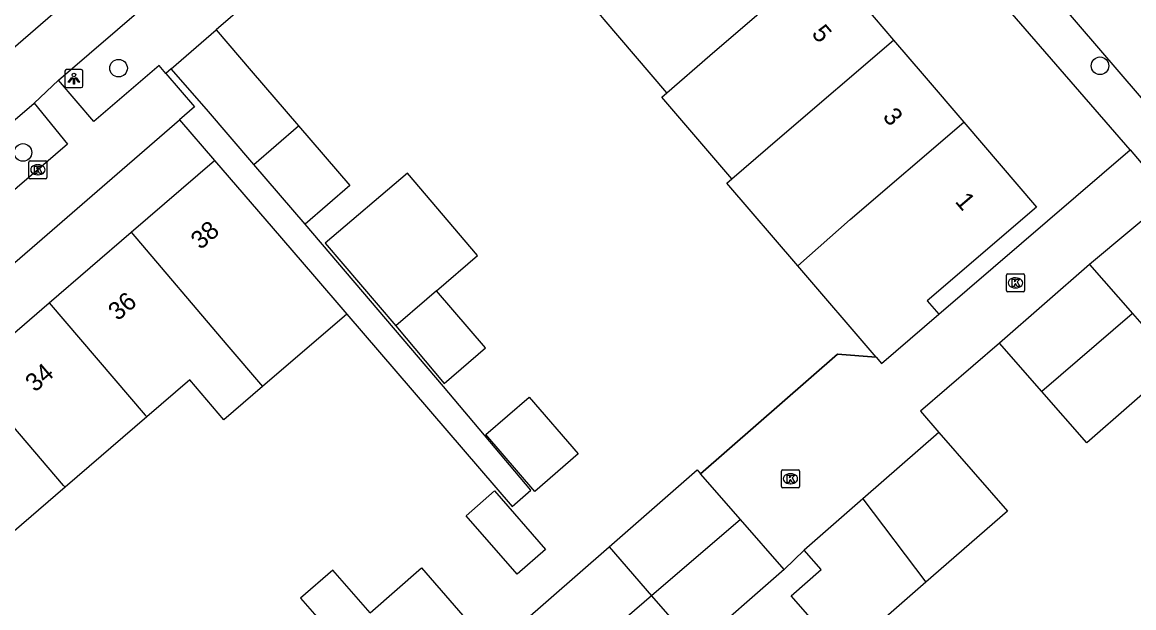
# Model space of a CAD drawing. Extents: x 158474 to 159560, y 388525 to 389605.
# Drawn here: x 159081.8 to 159143.6, y 388966.4 to 388998.9 of the extents above; entities that cross this region are included whole.
import ezdxf

# ---------------------------------------------------------------- set-up
doc = ezdxf.new("R2010")
doc.units = 0
for name, color, linetype in [('IMGEO_Berm_groen', 7, 'Continuous'), ('IMGEO_Boom', 7, 'Continuous'), ('IMGEO_Fietspad_gesloten', 7, 'Continuous'), ('IMGEO_Groenvoorziening', 7, 'Continuous'), ('IMGEO_Kolk', 7, 'Continuous'), ('IMGEO_Lichtpunt', 7, 'Continuous'), ('IMGEO_Muur', 7, 'Continuous'), ('IMGEO_Pand', 7, 'Continuous'), ('IMGEO_Pand_nummerreeks', 7, 'Continuous'), ('IMGEO_Rijbaan_lokaal_open', 7, 'Continuous'), ('IMGEO_Voetpad_open', 7, 'Continuous')]:
    doc.layers.add(name, color=color, linetype=linetype)

msp = doc.modelspace()

# ---------------------------------------------------------------- linework, layer by layer
at = {"layer": 'IMGEO_Berm_groen'}
msp.add_lwpolyline([(159118.475, 389020.818), (159094.327, 389000), (159092.603, 388998.514)], dxfattribs=at)
at = {"layer": 'IMGEO_Boom'}
for centre in [(159087.171, 388996.387), (159141.757, 388996.519), (159081.855, 388991.7)]:
    msp.add_circle(centre, 0.489, dxfattribs=at)
at = {"layer": 'IMGEO_Fietspad_gesloten'}
for points in [[(158982.556, 388907.1), (158984.126, 388908.89), (158991.035, 388916.747), (158993.803, 388919.761), (158997.258, 388923.376), (159000, 388926.236), (159000.439, 388926.694), (159004.156, 388930.365), (159007.355, 388933.494), (159010.208, 388936.145), (159013.072, 388938.778), (159015.935, 388941.39), (159018.694, 388943.743), (159033.647, 388956.597), (159049.939, 388970.49), (159054.573, 388974.475), (159070.579, 388988.241), (159084.209, 389000), (159114.372, 389026.022)], [(159083.834, 388995.711), (159088.825, 389000), (159116.168, 389023.498)], [(159083.834, 388995.711), (159082.483, 388994.437)], [(159058.101, 388973.55), (159082.483, 388994.437)]]:
    msp.add_lwpolyline(points, dxfattribs=at)
at = {"layer": 'IMGEO_Groenvoorziening'}
msp.add_arc((159151.681, 389008.376), 10.283, 268.20984, 173.16072, dxfattribs=at)
at = {"layer": 'IMGEO_Kolk'}
for p, q in [((159082.183, 388990.311), (159082.183, 388991.163)), ((159082.258, 388991.237), (159083.11, 388991.237)), ((159082.671, 388991.017), (159082.696, 388991.017)), ((159083.184, 388991.163), (159083.184, 388990.311)), ((159082.694, 388990.457), (159082.669, 388990.457)), ((159083.11, 388990.237), (159082.258, 388990.237)), ((159136.555, 388984.024), (159136.555, 388984.876)), ((159136.63, 388984.95), (159137.482, 388984.95)), ((159137.556, 388984.876), (159137.556, 388984.024)), ((159137.066, 388984.17), (159137.041, 388984.17)), ((159137.043, 388984.73), (159137.068, 388984.73)), ((159137.482, 388983.95), (159136.63, 388983.95)), ((159124.039, 388973.13), (159124.039, 388973.982)), ((159124.114, 388974.056), (159124.966, 388974.056)), ((159124.527, 388973.836), (159124.552, 388973.836)), ((159125.04, 388973.982), (159125.04, 388973.13)), ((159124.966, 388973.056), (159124.114, 388973.056)), ((159124.55, 388973.276), (159124.525, 388973.276))]:
    msp.add_line(p, q, dxfattribs=at)
for points in [[(159082.183, 388990.311), (159082.183, 388991.163)], [(159082.258, 388991.237), (159083.11, 388991.237)], [(159082.504, 388990.937), (159082.627, 388990.937), (159082.627, 388990.786), (159082.757, 388990.937), (159082.921, 388990.937), (159082.775, 388990.786), (159082.928, 388990.537), (159082.776, 388990.537), (159082.691, 388990.701), (159082.627, 388990.634), (159082.627, 388990.537), (159082.504, 388990.537), (159082.504, 388990.937)], [(159083.184, 388991.163), (159083.184, 388990.311)], [(159083.11, 388990.237), (159082.258, 388990.237)], [(159136.555, 388984.024), (159136.555, 388984.876)], [(159136.63, 388984.95), (159137.482, 388984.95)], [(159137.556, 388984.876), (159137.556, 388984.024)], [(159136.876, 388984.65), (159136.999, 388984.65), (159136.999, 388984.499), (159137.129, 388984.65), (159137.293, 388984.65), (159137.147, 388984.499), (159137.3, 388984.25), (159137.148, 388984.25), (159137.063, 388984.414), (159136.999, 388984.347), (159136.999, 388984.25), (159136.876, 388984.25), (159136.876, 388984.65)], [(159137.482, 388983.95), (159136.63, 388983.95)], [(159124.039, 388973.13), (159124.039, 388973.982)], [(159124.114, 388974.056), (159124.966, 388974.056)], [(159124.36, 388973.756), (159124.483, 388973.756), (159124.483, 388973.605), (159124.613, 388973.756), (159124.777, 388973.756), (159124.631, 388973.605), (159124.784, 388973.356), (159124.632, 388973.356), (159124.547, 388973.52), (159124.483, 388973.453), (159124.483, 388973.356), (159124.36, 388973.356), (159124.36, 388973.756)], [(159125.04, 388973.982), (159125.04, 388973.13)], [(159124.966, 388973.056), (159124.114, 388973.056)]]:
    msp.add_lwpolyline(points, dxfattribs=at)
for centre, start, end in [((159082.26, 388991.161), 91.55205, 178.44795), ((159082.26, 388991.161), 91.55205, 178.44795), ((159083.108, 388991.161), 1.55205, 88.44795), ((159083.108, 388991.161), 1.55205, 88.44795), ((159082.26, 388990.313), 181.55205, 268.44795), ((159082.26, 388990.313), 181.55205, 268.44795), ((159083.108, 388990.313), 271.55205, 358.44795), ((159083.108, 388990.313), 271.55205, 358.44795), ((159136.632, 388984.874), 91.55205, 178.44795), ((159136.632, 388984.874), 91.55205, 178.44795), ((159137.48, 388984.874), 1.55205, 88.44795), ((159137.48, 388984.874), 1.55205, 88.44795), ((159136.632, 388984.026), 181.55205, 268.44795), ((159136.632, 388984.026), 181.55205, 268.44795), ((159137.48, 388984.026), 271.55205, 358.44795), ((159137.48, 388984.026), 271.55205, 358.44795), ((159124.116, 388973.98), 91.55205, 178.44795), ((159124.116, 388973.98), 91.55205, 178.44795), ((159124.964, 388973.98), 1.55205, 88.44795), ((159124.964, 388973.98), 1.55205, 88.44795), ((159124.116, 388973.132), 181.55205, 268.44795), ((159124.116, 388973.132), 181.55205, 268.44795), ((159124.964, 388973.132), 271.55205, 358.44795), ((159124.964, 388973.132), 271.55205, 358.44795)]:
    msp.add_arc(centre, 0.0765, start, end, dxfattribs=at)
for centre, major_axis, ratio, start_param, end_param in [((159082.67, 388990.737), (-0.387, 0.002), 0.722429, 4.712389, 7.853982), ((159082.695, 388990.737), (-0.39, 0.002), 0.717154, 1.570796, 4.712389), ((159137.042, 388984.45), (-0.387, 0.002), 0.722429, 4.712389, 7.853982), ((159137.067, 388984.45), (-0.39, 0.002), 0.717154, 1.570796, 4.712389), ((159124.526, 388973.556), (-0.387, 0.002), 0.722429, 4.712389, 7.853982), ((159124.551, 388973.556), (-0.39, 0.002), 0.717154, 1.570796, 4.712389)]:
    msp.add_ellipse(centre, major_axis=major_axis, ratio=ratio, start_param=start_param, end_param=end_param, dxfattribs=at)
at = {"layer": 'IMGEO_Lichtpunt'}
for p, q in [((159084.189, 388996.212), (159084.189, 388995.405)), ((159084.189, 388996.212), (159084.189, 388995.405)), ((159085.091, 388996.307), (159084.283, 388996.307)), ((159085.091, 388996.307), (159084.283, 388996.307)), ((159085.185, 388995.405), (159085.185, 388996.212)), ((159085.185, 388995.405), (159085.185, 388996.212)), ((159084.283, 388995.311), (159085.091, 388995.311)), ((159084.283, 388995.311), (159085.091, 388995.311))]:
    msp.add_line(p, q, dxfattribs=at)
for points in [[(159084.563, 388995.876), (159084.602, 388995.848), (159084.414, 388995.586), (159084.376, 388995.613), (159084.563, 388995.876)], [(159084.665, 388995.828), (159084.712, 388995.828), (159084.712, 388995.506), (159084.665, 388995.506), (159084.665, 388995.828)], [(159084.775, 388995.848), (159084.813, 388995.875), (159085, 388995.613), (159084.961, 388995.585), (159084.775, 388995.848)]]:
    msp.add_lwpolyline(points, dxfattribs=at)
msp.add_circle((159084.688, 388996.01), 0.0994, dxfattribs=at)
for centre, start, end in [((159084.283, 388996.212), 90, 180), ((159084.283, 388996.212), 90, 180), ((159085.091, 388996.212), 0, 90), ((159085.091, 388996.212), 0, 90), ((159084.283, 388995.405), 180, 270), ((159084.283, 388995.405), 180, 270), ((159085.091, 388995.405), 270, 0), ((159085.091, 388995.405), 270, 360)]:
    msp.add_arc(centre, 0.0946, start, end, dxfattribs=at)
at = {"layer": 'IMGEO_Muur'}
msp.add_lwpolyline([(159129.309, 388980.318), (159127.165, 388980.484), (159119.547, 388973.829)], dxfattribs=at)
at = {"layer": 'IMGEO_Pand'}
for points in [[(159117.663, 388995.021), (159120.061, 388997.082), (159123.454, 389000), (159126.372, 389002.51)], [(159126.372, 389002.51), (159128.521, 389000), (159128.666, 388999.83), (159130.274, 388997.952)], [(159117.663, 388995.021), (159114.185, 388999.084), (159113.896, 388999.422), (159113.771, 388999.568)], [(159090.101, 388996.357), (159092.603, 388998.514)], [(159092.603, 388998.514), (159094.54, 388996.24), (159097.179, 388993.175)], [(159121.284, 388990.235), (159123.957, 388992.53), (159130.274, 388997.952)], [(159130.274, 388997.952), (159131.979, 388995.96), (159134.177, 388993.391)], [(159094.696, 388991.033), (159092.055, 388994.101), (159090.101, 388996.357)], [(159121.284, 388990.235), (159117.383, 388994.78), (159117.663, 388995.021)], [(159094.696, 388991.033), (159097.179, 388993.175)], [(159097.179, 388993.175), (159100.034, 388989.859), (159097.549, 388987.72)], [(159124.951, 388985.395), (159127.857, 388987.973), (159134.177, 388993.391)], [(159134.177, 388993.391), (159138.228, 388988.659), (159132.151, 388983.457), (159132.794, 388982.706)], [(159087.868, 388987.264), (159092.507, 388991.257)], [(159092.507, 388991.257), (159095.769, 388987.468), (159097.957, 388984.925), (159099.861, 388982.713)], [(159097.549, 388987.72), (159094.696, 388991.033)], [(159104.852, 388984.004), (159107.129, 388985.97), (159103.242, 388990.54), (159098.671, 388986.652), (159102.584, 388982.052)], [(159124.951, 388985.395), (159121.003, 388989.994), (159121.284, 388990.235)], [(159083.318, 388983.347), (159087.868, 388987.264)], [(159087.868, 388987.264), (159093.2, 388981.01), (159095.182, 388978.685)], [(159129.309, 388980.318), (159124.951, 388985.395)], [(159141.174, 388985.475), (159136.169, 388981.104)], [(159141.174, 388985.475), (159143.562, 388982.741)], [(159104.852, 388984.004), (159104.312, 388983.538), (159102.584, 388982.052)], [(159102.584, 388982.052), (159105.276, 388978.845), (159107.583, 388980.83), (159104.852, 388984.004)], [(159078.774, 388979.435), (159083.318, 388983.347)], [(159083.318, 388983.347), (159088.65, 388977.1), (159088.742, 388976.994)], [(159099.861, 388982.713), (159095.182, 388978.685)], [(159129.309, 388980.318), (159129.608, 388979.97), (159132.794, 388982.706)], [(159143.562, 388982.741), (159146.025, 388979.921), (159141.02, 388975.55), (159138.527, 388978.405)], [(159143.562, 388982.741), (159143.55, 388982.73), (159138.527, 388978.405)], [(159138.527, 388978.405), (159136.169, 388981.104)], [(159084.202, 388973.084), (159084.11, 388973.19), (159078.774, 388979.435)], [(159095.182, 388978.685), (159093.031, 388976.834), (159091.137, 388979.055), (159088.742, 388976.994)], [(159107.6, 388976.013), (159110.016, 388978.099), (159112.742, 388974.941), (159110.326, 388972.855), (159107.6, 388976.013)], [(159088.742, 388976.994), (159084.202, 388973.084)], [(159132.791, 388976.129), (159128.564, 388972.44)], [(159132.791, 388976.129), (159136.604, 388971.764), (159132.069, 388967.803)], [(159114.455, 388969.768), (159119.356, 388974.048), (159119.547, 388973.829)], [(159121.759, 388971.296), (159119.547, 388973.829)], [(159084.202, 388973.084), (159080.821, 388970.174), (159079.743, 388969.246), (159079.662, 388969.176)], [(159106.501, 388971.504), (159108.073, 388972.878), (159110.912, 388969.628), (159109.34, 388968.254), (159106.501, 388971.504)], [(159128.564, 388972.44), (159125.295, 388969.587)], [(159128.564, 388972.44), (159132.069, 388967.803)], [(159121.759, 388971.296), (159116.82, 388967.04)], [(159124.199, 388968.503), (159121.759, 388971.296)], [(159109.471, 388965.414), (159114.455, 388969.768)], [(159114.455, 388969.768), (159116.82, 388967.04)], [(159132.069, 388967.803), (159129.112, 388965.22), (159130.191, 388963.985), (159128.535, 388962.538), (159124.587, 388967.056), (159126.243, 388968.503), (159125.295, 388969.587)], [(159101.157, 388966.103), (159099.084, 388968.478), (159097.295, 388966.917), (159099.369, 388964.541)], [(159101.157, 388966.103), (159104.011, 388968.596), (159107.903, 388964.14)], [(159124.199, 388968.503), (159119.287, 388964.213)], [(159116.82, 388967.04), (159111.816, 388962.729)], [(159116.82, 388967.04), (159119.24, 388964.27), (159119.287, 388964.213)]]:
    msp.add_lwpolyline(points, dxfattribs=at)
at = {"layer": 'IMGEO_Rijbaan_lokaal_open'}
for points in [[(159139.07, 389000.521), (159139.519, 389000), (159144.963, 388993.679)], [(159132.794, 388982.706), (159143.43, 388991.84)], [(159143.43, 388991.84), (159145.661, 388989.212)], [(159145.661, 388989.212), (159141.174, 388985.475)], [(159136.169, 388981.104), (159131.778, 388977.318), (159132.791, 388976.129)], [(159119.547, 388973.829), (159127.165, 388980.484), (159129.309, 388980.318)], [(159125.295, 388969.587), (159124.199, 388968.503)]]:
    msp.add_lwpolyline(points, dxfattribs=at)
at = {"layer": 'IMGEO_Voetpad_open'}
for points in [[(159143.43, 388991.84), (159136.496, 388999.827), (159136.348, 389000), (159133.184, 389003.697), (159128.667, 389008.929), (159125.355, 389012.799), (159120.867, 389018.029), (159119.175, 389020.005), (159118.475, 389020.818)], [(159089.799, 388996.097), (159089.425, 388996.533), (159085.801, 388993.418), (159083.834, 388995.711)], [(159090.101, 388996.357), (159089.799, 388996.097)], [(159089.799, 388996.097), (159091.399, 388994.231), (159090.561, 388993.506)], [(159082.483, 388994.437), (159084.333, 388992.157), (159060.302, 388971.495)], [(159062.363, 388969.113), (159090.561, 388993.506)], [(159090.561, 388993.506), (159092.507, 388991.257)], [(159099.861, 388982.713), (159109.067, 388972.018), (159110.108, 388972.914), (159105.25, 388978.693), (159097.549, 388987.72)]]:
    msp.add_lwpolyline(points, dxfattribs=at)

# ---------------------------------------------------------------- texts
at = {"layer": 'IMGEO_Pand_nummerreeks'}
for s, rotation, p in [('5', 310.55947, (159125.677, 388998.278)), ('3', 310.55947, (159129.629, 388993.661)), ('1', 310.56101, (159133.656, 388988.958)), ('38', 40.72223, (159091.725, 388986.257)), ('36', 40.72223, (159087.128, 388982.299)), ('34', 40.72223, (159082.523, 388978.335))]:
    msp.add_text(s, height=1, rotation=rotation, dxfattribs=at).set_placement(p)

doc.saveas('drawing.dxf')
